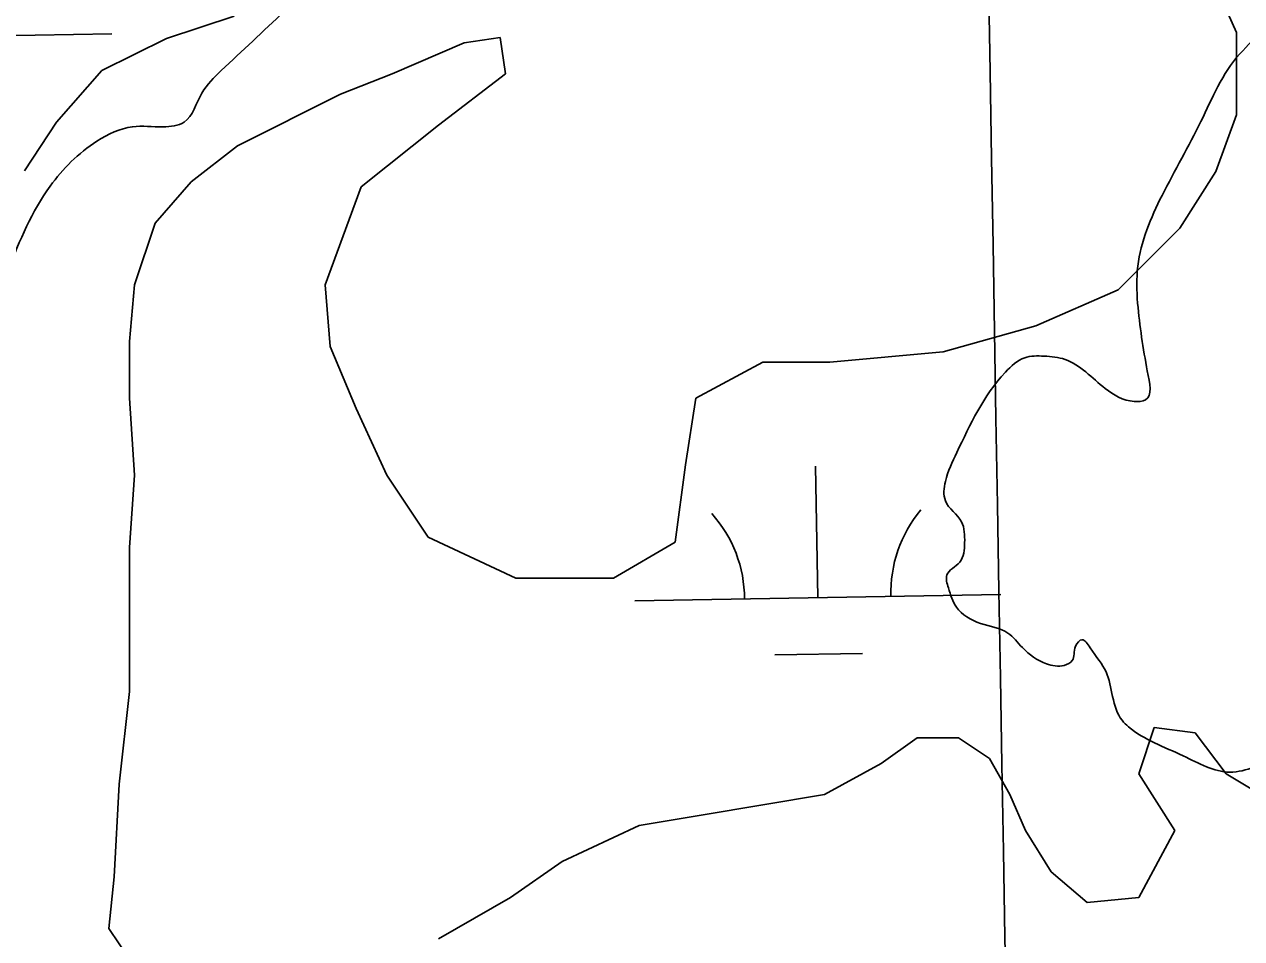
# Model space of a CAD drawing. Extents: x 3887375 to 3925618, y 296674 to 322633.
# Drawn here: x 3901701.7 to 3902034.3, y 319896.6 to 320146.6 of the extents above; entities that cross this region are included whole.
import ezdxf

# ---------------------------------------------------------------- set-up
doc = ezdxf.new("R2010")
doc.units = 0
for name, color, linetype in [('V-GRID-MAJR', 7, 'Continuous'), ('V-RIVR-EDGE', 7, 'Continuous'), ('V-TOPO-SHOR', 7, 'Continuous'), ('V-WETL-SWMP', 7, 'Continuous')]:
    doc.layers.add(name, color=color, linetype=linetype)

msp = doc.modelspace()

# ---------------------------------------------------------------- linework, layer by layer
at = {"layer": 'V-GRID-MAJR'}
msp.add_spline([(3902269.224, 302288.246), (3902166.142, 308345.103), (3902063.008, 314405.044), (3901959.873, 320464.981), (3901959.8200000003, 320468.069)], degree=3, dxfattribs=at)
at = {"layer": 'V-RIVR-EDGE'}
for points in [[(3901576.4193086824, 320001.7960554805), (3901584.353568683, 320005.2989245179), (3901595.805940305, 320007.0318501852), (3901600.224266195, 320013.18527925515), (3901602.015984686, 320025.5095574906), (3901603.3804599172, 320043.11862445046), (3901603.8468983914, 320053.68493563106), (3901602.0987301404, 320058.9729906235), (3901598.1392214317, 320060.30371441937), (3901580.9595752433, 320057.26401758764), (3901579.1994306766, 320057.7086809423), (3901579.213584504, 320063.43268924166), (3901581.865233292, 320067.38893168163), (3901586.2748491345, 320070.0198941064), (3901591.122595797, 320071.76915111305), (3901595.0853707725, 320071.7593523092), (3901599.0546782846, 320074.3914034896), (3901598.1805941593, 320077.0354309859), (3901590.2789968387, 320086.7418118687), (3901584.1342778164, 320094.6826044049), (3901581.5087591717, 320101.2937619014), (3901581.5261792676, 320108.33869519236), (3901583.7723599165, 320126.38589297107), (3901584.674751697, 320135.1898820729), (3901585.167320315, 320156.32359319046), (3901585.6620664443, 320178.33792096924), (3901584.8239112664, 320195.5121233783), (3901588.8171714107, 320207.830957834), (3901595.0054406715, 320217.50249852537), (3901608.22884442, 320223.19384414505), (3901611.7621986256, 320227.58821740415), (3901619.7160562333, 320239.0166363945), (3901629.861656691, 320246.4768366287), (3901640.43123414, 320247.33132314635), (3901647.476167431, 320247.3139030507), (3901657.1422643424, 320238.92409213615), (3901664.6264172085, 320238.46527495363), (3901670.3667568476, 320245.05574608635), (3901678.741325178, 320248.5575263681), (3901692.8355467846, 320250.28391949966), (3901702.5179750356, 320248.4987335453), (3901710.4478800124, 320250.24036926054), (3901714.4019449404, 320246.708103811), (3901710.4021522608, 320231.74741937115), (3901716.1087404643, 320224.68833225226), (3901728.4253974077, 320219.8144554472), (3901732.7979955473, 320207.474934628), (3901737.1727711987, 320196.01603047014), (3901744.205728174, 320191.1552187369), (3901749.938446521, 320194.66353155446), (3901753.911020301, 320198.6165077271), (3901762.7171869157, 320198.59473260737), (3901773.2649892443, 320190.64305251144), (3901778.094227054, 320184.9070678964), (3901780.2968574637, 320185.3419324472), (3901784.71082833, 320189.73412819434), (3901789.998883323, 320191.48229644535), (3901795.2738732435, 320187.94676472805), (3901793.9322618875, 320179.5841727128), (3901785.9696942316, 320164.6332870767), (3901772.724515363, 320150.13577484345), (3901755.5122064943, 320133.88682809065), (3901750.213263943, 320127.73557653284), (3901745.3502746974, 320119.82200289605), (3901739.6230001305, 320118.5152317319), (3901731.257141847, 320118.5359180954), (3901721.5605597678, 320114.5970957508), (3901708.7611330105, 320102.30003641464), (3901697.2565011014, 320079.4323108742), (3901690.168017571, 320061.837397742), (3901679.100427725, 320037.6476584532)], [(3902008.488076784, 320051.80375223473), (3902005.891954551, 320070.30323465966), (3902005.9169959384, 320080.4303262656), (3902012.569526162, 320099.7875614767), (3902023.187008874, 320120.01561454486), (3902033.800136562, 320138.48243429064), (3902039.541564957, 320145.51321375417), (3902040.4472230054, 320155.63812784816), (3902041.3474372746, 320163.5615002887), (3902045.7614081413, 320167.9536960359), (3902051.494126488, 320171.46200885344), (3902059.8621622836, 320172.32193915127), (3902081.4274716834, 320168.30581513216), (3902099.473580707, 320165.61932615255), (3902107.4089294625, 320169.5625035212), (3902120.6247119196, 320172.17169082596), (3902128.1055985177, 320170.3919486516), (3902139.5470825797, 320167.72179101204), (3902172.9615216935, 320147.825170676), (3902191.854495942, 320131.4869459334), (3902199.3146961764, 320121.3413454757), (3902200.173537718, 320112.5330013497), (3902200.1474075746, 320101.96560141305), (3902198.355689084, 320089.6413231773), (3902185.1094214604, 320074.70350261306), (3902167.880781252, 320051.8499309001), (3902161.709932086, 320049.2233234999), (3902155.5314616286, 320043.5145577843), (3902151.545822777, 320034.27788164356), (3902144.9150676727, 320023.72681304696), (3902133.435477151, 320010.986179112), (3902124.6053579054, 320001.3211709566), (3902117.1124949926, 319998.2575214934), (3902110.056674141, 319993.8718582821), (3902103.870582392, 319985.0809342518), (3902085.3231947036, 319963.1112454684)], [(3902085.3231947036, 319963.1112454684), (3902072.080193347, 319949.4943498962), (3902066.3474750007, 319945.98603707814), (3902054.899458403, 319946.01434473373), (3902046.9739084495, 319946.03394234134), (3902037.720900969, 319943.41495623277), (3902031.113009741, 319942.11036258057), (3902018.3549557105, 319946.5450198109), (3902003.404070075, 319954.50758746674), (3902001.6471917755, 319956.27317581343), (3901997.276771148, 319969.4933132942), (3901992.890019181, 319976.1088258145), (3901990.6939213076, 319978.31581124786), (3901988.928332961, 319976.5589329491), (3901988.0379174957, 319972.59833548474), (3901985.8331095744, 319971.28285427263), (3901980.9908066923, 319971.73513891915), (3901974.3970692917, 319976.1545535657), (3901970.44409312, 319980.1271273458), (3901962.9653840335, 319982.7874861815), (3901956.3716466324, 319987.20690082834), (3901954.1831700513, 319992.49604457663), (3901953.7515717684, 319996.019599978), (3901957.2827484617, 319999.533356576), (3901958.6167385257, 320004.8137902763), (3901957.750275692, 320010.5399760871), (3901953.3613462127, 320016.27487194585), (3901953.3744112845, 320021.55857191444), (3901956.4761672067, 320029.4765005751), (3901969.739854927, 320051.4592544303), (3901975.033353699, 320055.40896433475), (3901980.318142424, 320055.8362075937), (3901986.0399732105, 320054.9414371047), (3901997.02808387, 320046.9886682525), (3902004.944923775, 320043.4466039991), (3902008.0281708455, 320043.879291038), (3902008.488076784, 320051.80375223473)]]:
    msp.add_spline(points, degree=3, dxfattribs=at)
at = {"layer": 'V-TOPO-SHOR'}
for p, q in [((3902032.897, 320144.314), (3902014.609, 320185.134)), ((3901759.0755832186, 320148.7874955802), (3901740.510776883, 320142.670614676)), ((3902032.897, 320121.793), (3902032.897, 320144.314)), ((3901740.510776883, 320142.67061467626), (3901722.8438003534, 320133.89201756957)), ((3901802.19, 320133.0529999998), (3901821.884, 320141.4989999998)), ((3901821.884, 320141.499), (3901831.7320000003, 320142.906)), ((3901831.7320000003, 320142.906), (3901833.1380000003, 320133.0529999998)), ((3901722.8438003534, 320133.89201756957), (3901710.510087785, 320119.7797577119)), ((3901788.122, 320127.423), (3901802.19, 320133.0529999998)), ((3901833.1380000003, 320133.0529999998), (3901814.8510000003, 320118.978)), ((3901759.987, 320113.347), (3901788.122, 320127.423)), ((3902027.27, 320106.31), (3902032.897, 320121.793)), ((3901710.5100877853, 320119.7797577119), (3901701.7141785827, 320106.537246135)), ((3901814.8510000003, 320118.978), (3901793.7490000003, 320102.087)), ((3901747.327, 320103.494), (3901759.987, 320113.347)), ((3902017.423, 320090.826), (3902027.27, 320106.31)), ((3901737.4790000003, 320092.234), (3901747.327, 320103.494)), ((3901793.7490000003, 320102.087), (3901783.9020000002, 320075.34299999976)), ((3901731.852, 320075.34299999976), (3901737.4790000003, 320092.234)), ((3902000.542, 320073.935), (3902017.423, 320090.826)), ((3901730.446, 320059.86), (3901731.852, 320075.34299999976)), ((3901783.9020000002, 320075.34299999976), (3901785.309, 320058.452)), ((3901978.034, 320064.082), (3902000.542, 320073.93500000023)), ((3901952.7120000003, 320057.045), (3901978.034, 320064.082)), ((3901730.446, 320044.376), (3901730.446, 320059.86)), ((3901785.309, 320058.452), (3901792.343, 320041.561)), ((3901885.188, 320044.376), (3901903.4760000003, 320054.229)), ((3901903.4760000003, 320054.229), (3901921.764, 320054.229)), ((3901921.764, 320054.229), (3901952.7120000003, 320057.045)), ((3901731.852, 320023.26300000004), (3901730.446, 320044.376)), ((3901882.375, 320026.07799999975), (3901885.188, 320044.376)), ((3901792.343, 320041.561), (3901800.7830000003, 320023.26300000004)), ((3901879.561, 320004.964), (3901882.375, 320026.07799999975)), ((3901730.446, 320003.55700000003), (3901731.852, 320023.26300000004)), ((3901800.7830000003, 320023.26300000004), (3901812.037, 320006.37200000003)), ((3901812.037, 320006.37200000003), (3901835.952, 319995.11100000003)), ((3901862.68, 319995.11100000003), (3901879.561, 320004.964)), ((3901730.446, 319964.145), (3901730.446, 320003.55700000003)), ((3901835.952, 319995.11100000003), (3901862.68, 319995.11100000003)), ((3901727.632, 319938.808), (3901730.446, 319964.145)), ((3901945.6780000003, 319951.477), (3901935.8310000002, 319944.439)), ((3901956.932, 319951.477), (3901945.6780000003, 319951.477)), ((3901965.373, 319945.846), (3901956.932, 319951.477)), ((3901935.8310000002, 319944.439), (3901920.3570000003, 319935.993)), ((3901971, 319935.993), (3901965.373, 319945.846)), ((3901726.225, 319913.472), (3901727.632, 319938.808)), ((3901920.3570000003, 319935.993), (3901903.4760000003, 319933.178)), ((3901975.22, 319926.14), (3901971, 319935.993)), ((3901903.4760000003, 319933.178), (3901886.595, 319930.363)), ((3901886.595, 319930.363), (3901869.714, 319927.5479999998)), ((3901869.714, 319927.548), (3901848.613, 319917.69500000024)), ((3901982.254, 319914.88), (3901975.22, 319926.14)), ((3901848.613, 319917.695), (3901834.545, 319907.8419999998)), ((3901992.1010000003, 319906.434), (3901982.254, 319914.88)), ((3901724.819, 319899.396), (3901726.225, 319913.472)), ((3901834.545, 319907.842), (3901814.8510000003, 319896.58100000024)), ((3901730.446, 319890.951), (3901724.819, 319899.396))]:
    msp.add_line(p, q, dxfattribs=at)
at = {"layer": 'V-WETL-SWMP'}
for p, q in [((3902032.897, 320144.314), (3902014.609, 320185.134)), ((3902032.897, 320144.314), (3902014.609, 320185.134)), ((3902032.897, 320144.314), (3902014.609, 320185.134)), ((3901759.0755832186, 320148.7874955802), (3901740.510776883, 320142.67061467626)), ((3901759.0755832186, 320148.7874955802), (3901740.510776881, 320142.6706146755)), ((3901625.8101704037, 320142.246854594), (3901725.5846343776, 320143.95943554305)), ((3902032.897, 320121.793), (3902032.897, 320144.314)), ((3902032.897, 320121.793), (3902032.897, 320144.314)), ((3902032.897, 320121.793), (3902032.897, 320144.314)), ((3901740.510776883, 320142.67061467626), (3901722.8438003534, 320133.89201756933)), ((3901740.510776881, 320142.67061467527), (3901722.8438003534, 320133.89201756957)), ((3901802.19, 320133.0529999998), (3901821.884, 320141.4989999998)), ((3901802.19, 320133.0529999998), (3901821.884, 320141.4989999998)), ((3901802.19, 320133.0529999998), (3901821.884, 320141.4989999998)), ((3901821.884, 320141.499), (3901831.7320000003, 320142.906)), ((3901821.884, 320141.499), (3901831.7320000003, 320142.906)), ((3901821.884, 320141.499), (3901831.7320000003, 320142.906)), ((3901831.7320000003, 320142.906), (3901833.1380000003, 320133.0529999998)), ((3901831.7320000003, 320142.906), (3901833.1380000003, 320133.0529999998)), ((3901831.7320000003, 320142.906), (3901833.1380000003, 320133.0529999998)), ((3901722.8438003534, 320133.89201756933), (3901710.5100877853, 320119.7797577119)), ((3901722.8438003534, 320133.89201756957), (3901710.510087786, 320119.77975771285)), ((3901788.122, 320127.423), (3901802.19, 320133.0529999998)), ((3901788.122, 320127.423), (3901802.19, 320133.0529999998)), ((3901788.122, 320127.423), (3901802.19, 320133.0529999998)), ((3901833.1380000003, 320133.0529999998), (3901814.8510000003, 320118.978)), ((3901833.1380000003, 320133.0529999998), (3901814.8510000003, 320118.978)), ((3901833.1380000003, 320133.0529999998), (3901814.8510000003, 320118.978)), ((3901759.987, 320113.347), (3901788.122, 320127.423)), ((3901759.987, 320113.347), (3901788.122, 320127.423)), ((3901759.987, 320113.347), (3901788.122, 320127.423)), ((3902027.27, 320106.31), (3902032.897, 320121.793)), ((3902027.27, 320106.31), (3902032.897, 320121.793)), ((3902027.27, 320106.31), (3902032.897, 320121.793)), ((3901710.5100877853, 320119.7797577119), (3901701.714178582, 320106.537246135)), ((3901710.510087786, 320119.77975771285), (3901701.7141785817, 320106.5372461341)), ((3901814.8510000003, 320118.978), (3901793.7490000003, 320102.087)), ((3901814.8510000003, 320118.978), (3901793.7490000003, 320102.087)), ((3901814.8510000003, 320118.978), (3901793.7490000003, 320102.087)), ((3901747.327, 320103.494), (3901759.987, 320113.347)), ((3901747.327, 320103.494), (3901759.987, 320113.347)), ((3901747.327, 320103.494), (3901759.987, 320113.347)), ((3902017.423, 320090.826), (3902027.27, 320106.31)), ((3902017.423, 320090.826), (3902027.27, 320106.31)), ((3902017.423, 320090.826), (3902027.27, 320106.31)), ((3901737.4790000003, 320092.234), (3901747.327, 320103.494)), ((3901737.4790000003, 320092.234), (3901747.327, 320103.494)), ((3901737.4790000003, 320092.234), (3901747.327, 320103.494)), ((3901793.7490000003, 320102.087), (3901783.9020000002, 320075.34299999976)), ((3901793.7490000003, 320102.087), (3901783.9020000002, 320075.34299999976)), ((3901793.7490000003, 320102.087), (3901783.9020000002, 320075.34299999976)), ((3901731.852, 320075.34299999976), (3901737.4790000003, 320092.234)), ((3901731.852, 320075.34299999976), (3901737.4790000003, 320092.234)), ((3901731.852, 320075.34299999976), (3901737.4790000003, 320092.234)), ((3902000.542, 320073.935), (3902017.423, 320090.826)), ((3902000.542, 320073.935), (3902017.423, 320090.826)), ((3902000.542, 320073.935), (3902017.423, 320090.826)), ((3901730.446, 320059.86), (3901731.852, 320075.34299999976)), ((3901730.446, 320059.86), (3901731.852, 320075.34299999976)), ((3901730.446, 320059.86), (3901731.852, 320075.34299999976)), ((3901783.9020000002, 320075.34299999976), (3901785.309, 320058.452)), ((3901783.9020000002, 320075.34299999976), (3901785.309, 320058.452)), ((3901783.9020000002, 320075.34299999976), (3901785.309, 320058.452)), ((3901978.034, 320064.082), (3902000.542, 320073.93500000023)), ((3901978.034, 320064.082), (3902000.542, 320073.93500000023)), ((3901978.034, 320064.082), (3902000.542, 320073.93500000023)), ((3901952.7120000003, 320057.045), (3901978.034, 320064.082)), ((3901952.7120000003, 320057.045), (3901978.034, 320064.082)), ((3901952.7120000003, 320057.045), (3901978.034, 320064.082)), ((3901730.446, 320044.376), (3901730.446, 320059.86)), ((3901730.446, 320044.376), (3901730.446, 320059.86)), ((3901730.446, 320044.376), (3901730.446, 320059.86)), ((3901785.309, 320058.452), (3901792.343, 320041.561)), ((3901785.309, 320058.452), (3901792.343, 320041.561)), ((3901785.309, 320058.452), (3901792.343, 320041.561)), ((3901885.188, 320044.376), (3901903.4760000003, 320054.229)), ((3901885.188, 320044.376), (3901903.4760000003, 320054.229)), ((3901885.188, 320044.376), (3901903.4760000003, 320054.229)), ((3901903.4760000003, 320054.229), (3901921.764, 320054.229)), ((3901903.4760000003, 320054.229), (3901921.764, 320054.229)), ((3901903.4760000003, 320054.229), (3901921.764, 320054.229)), ((3901921.764, 320054.229), (3901952.7120000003, 320057.045)), ((3901921.764, 320054.229), (3901952.7120000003, 320057.045)), ((3901921.764, 320054.229), (3901952.7120000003, 320057.045)), ((3901731.852, 320023.26300000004), (3901730.446, 320044.376)), ((3901731.852, 320023.26300000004), (3901730.446, 320044.376)), ((3901731.852, 320023.26300000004), (3901730.446, 320044.376)), ((3901882.375, 320026.07799999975), (3901885.188, 320044.376)), ((3901882.375, 320026.07799999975), (3901885.188, 320044.376)), ((3901882.375, 320026.07799999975), (3901885.188, 320044.376)), ((3901792.343, 320041.561), (3901800.7830000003, 320023.26300000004)), ((3901792.343, 320041.561), (3901800.7830000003, 320023.26300000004)), ((3901792.343, 320041.561), (3901800.7830000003, 320023.26300000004)), ((3901879.561, 320004.964), (3901882.375, 320026.07799999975)), ((3901879.561, 320004.964), (3901882.375, 320026.07799999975)), ((3901879.561, 320004.964), (3901882.375, 320026.07799999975)), ((3901918.4867032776, 319989.7979308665), (3901917.8688715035, 320025.7926288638)), ((3901730.446, 320003.55700000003), (3901731.852, 320023.26300000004)), ((3901730.446, 320003.55700000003), (3901731.852, 320023.26300000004)), ((3901730.446, 320003.55700000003), (3901731.852, 320023.26300000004)), ((3901800.7830000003, 320023.26300000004), (3901812.037, 320006.37200000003)), ((3901800.7830000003, 320023.26300000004), (3901812.037, 320006.37200000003)), ((3901800.7830000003, 320023.26300000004), (3901812.037, 320006.37200000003)), ((3901812.037, 320006.37200000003), (3901835.952, 319995.11100000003)), ((3901812.037, 320006.37200000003), (3901835.952, 319995.11100000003)), ((3901812.037, 320006.37200000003), (3901835.952, 319995.11100000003)), ((3901862.68, 319995.11100000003), (3901879.561, 320004.964)), ((3901862.68, 319995.11100000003), (3901879.561, 320004.964)), ((3901862.68, 319995.11100000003), (3901879.561, 320004.964)), ((3901730.446, 319964.145), (3901730.446, 320003.55700000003)), ((3901730.446, 319964.145), (3901730.446, 320003.55700000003)), ((3901730.446, 319964.145), (3901730.446, 320003.55700000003)), ((3901835.952, 319995.11100000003), (3901862.68, 319995.11100000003)), ((3901835.952, 319995.11100000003), (3901862.68, 319995.11100000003)), ((3901835.952, 319995.11100000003), (3901862.68, 319995.11100000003)), ((3901868.49406717, 319988.93983118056), (3901968.479339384, 319990.65603055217)), ((3901906.753297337, 319974.16325958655), (3901930.749762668, 319974.5751474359)), ((3901727.632, 319938.808), (3901730.446, 319964.145)), ((3901727.632, 319938.808), (3901730.446, 319964.145)), ((3901727.632, 319938.808), (3901730.446, 319964.145)), ((3902010.389, 319954.292), (3902006.169, 319941.624)), ((3902010.389, 319954.292), (3902006.169, 319941.624)), ((3902010.389, 319954.292), (3902006.169, 319941.624)), ((3902021.643, 319952.884), (3902010.389, 319954.292)), ((3902021.643, 319952.884), (3902010.389, 319954.292)), ((3902021.643, 319952.884), (3902010.389, 319954.292)), ((3901945.6780000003, 319951.477), (3901935.8310000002, 319944.439)), ((3901945.6780000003, 319951.477), (3901935.8310000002, 319944.439)), ((3901945.6780000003, 319951.477), (3901935.8310000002, 319944.439)), ((3901956.932, 319951.477), (3901945.6780000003, 319951.477)), ((3901956.932, 319951.477), (3901945.6780000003, 319951.477)), ((3901956.932, 319951.477), (3901945.6780000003, 319951.477)), ((3901965.373, 319945.846), (3901956.932, 319951.477)), ((3901965.373, 319945.846), (3901956.932, 319951.477)), ((3901965.373, 319945.846), (3901956.932, 319951.477)), ((3902030.083, 319941.624), (3902021.643, 319952.884)), ((3902030.083, 319941.624), (3902021.643, 319952.884)), ((3902030.083, 319941.624), (3902021.643, 319952.884)), ((3901935.8310000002, 319944.439), (3901920.3570000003, 319935.993)), ((3901935.8310000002, 319944.439), (3901920.3570000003, 319935.993)), ((3901935.8310000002, 319944.439), (3901920.3570000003, 319935.993)), ((3901971, 319935.993), (3901965.373, 319945.846)), ((3901971, 319935.993), (3901965.373, 319945.846)), ((3901971, 319935.993), (3901965.373, 319945.846)), ((3902006.169, 319941.624), (3902016.0160000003, 319926.14)), ((3902006.169, 319941.624), (3902016.0160000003, 319926.14)), ((3902006.169, 319941.624), (3902016.0160000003, 319926.14)), ((3902044.151, 319933.178), (3902030.083, 319941.624)), ((3902044.151, 319933.178), (3902030.083, 319941.624)), ((3902044.151, 319933.178), (3902030.083, 319941.624)), ((3901726.225, 319913.472), (3901727.632, 319938.808)), ((3901726.225, 319913.472), (3901727.632, 319938.808)), ((3901726.225, 319913.472), (3901727.632, 319938.808)), ((3901920.3570000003, 319935.993), (3901903.4760000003, 319933.178)), ((3901920.3570000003, 319935.993), (3901903.4760000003, 319933.178)), ((3901920.3570000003, 319935.993), (3901903.4760000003, 319933.178)), ((3901975.22, 319926.14), (3901971, 319935.993)), ((3901975.22, 319926.14), (3901971, 319935.993)), ((3901975.22, 319926.14), (3901971, 319935.993)), ((3901903.4760000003, 319933.178), (3901886.595, 319930.363)), ((3901903.4760000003, 319933.178), (3901886.595, 319930.363)), ((3901903.4760000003, 319933.178), (3901886.595, 319930.363)), ((3901886.595, 319930.363), (3901869.714, 319927.5479999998)), ((3901886.595, 319930.363), (3901869.714, 319927.5479999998)), ((3901886.595, 319930.363), (3901869.714, 319927.5479999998)), ((3901869.714, 319927.548), (3901848.613, 319917.69500000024)), ((3901869.714, 319927.548), (3901848.613, 319917.69500000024)), ((3901869.714, 319927.548), (3901848.613, 319917.69500000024)), ((3901982.254, 319914.88), (3901975.22, 319926.14)), ((3901982.254, 319914.88), (3901975.22, 319926.14)), ((3901982.254, 319914.88), (3901975.22, 319926.14)), ((3902016.0160000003, 319926.14), (3902006.169, 319907.842)), ((3902016.0160000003, 319926.14), (3902006.169, 319907.842)), ((3902016.0160000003, 319926.14), (3902006.169, 319907.842)), ((3901848.613, 319917.695), (3901834.545, 319907.8419999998)), ((3901848.613, 319917.695), (3901834.545, 319907.8419999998)), ((3901848.613, 319917.695), (3901834.545, 319907.8419999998)), ((3901992.1010000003, 319906.434), (3901982.254, 319914.88)), ((3901992.1010000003, 319906.434), (3901982.254, 319914.88)), ((3901992.1010000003, 319906.434), (3901982.254, 319914.88)), ((3901724.819, 319899.396), (3901726.225, 319913.472)), ((3901724.819, 319899.396), (3901726.225, 319913.472)), ((3901724.819, 319899.396), (3901726.225, 319913.472)), ((3901834.545, 319907.842), (3901814.8510000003, 319896.58100000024)), ((3901834.545, 319907.842), (3901814.8510000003, 319896.58100000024)), ((3901834.545, 319907.842), (3901814.8510000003, 319896.58100000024)), ((3902006.169, 319907.842), (3901992.1010000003, 319906.43400000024)), ((3902006.169, 319907.842), (3901992.1010000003, 319906.43400000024)), ((3902006.169, 319907.842), (3901992.1010000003, 319906.43400000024)), ((3901730.446, 319890.951), (3901724.819, 319899.396)), ((3901730.446, 319890.951), (3901724.819, 319899.396)), ((3901730.446, 319890.951), (3901724.819, 319899.396))]:
    msp.add_line(p, q, dxfattribs=at)
for centre, radius, start, end in [((3901863.2437546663, 319989.3245851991), 35.24628790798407, 0.2115380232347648, 41.7551963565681), ((3901973.7133547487, 319991.22074304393), 35.24628790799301, 140.21153501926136, 181.7551933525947)]:
    msp.add_arc(centre, radius, start, end, dxfattribs=at)

doc.saveas('drawing.dxf')
